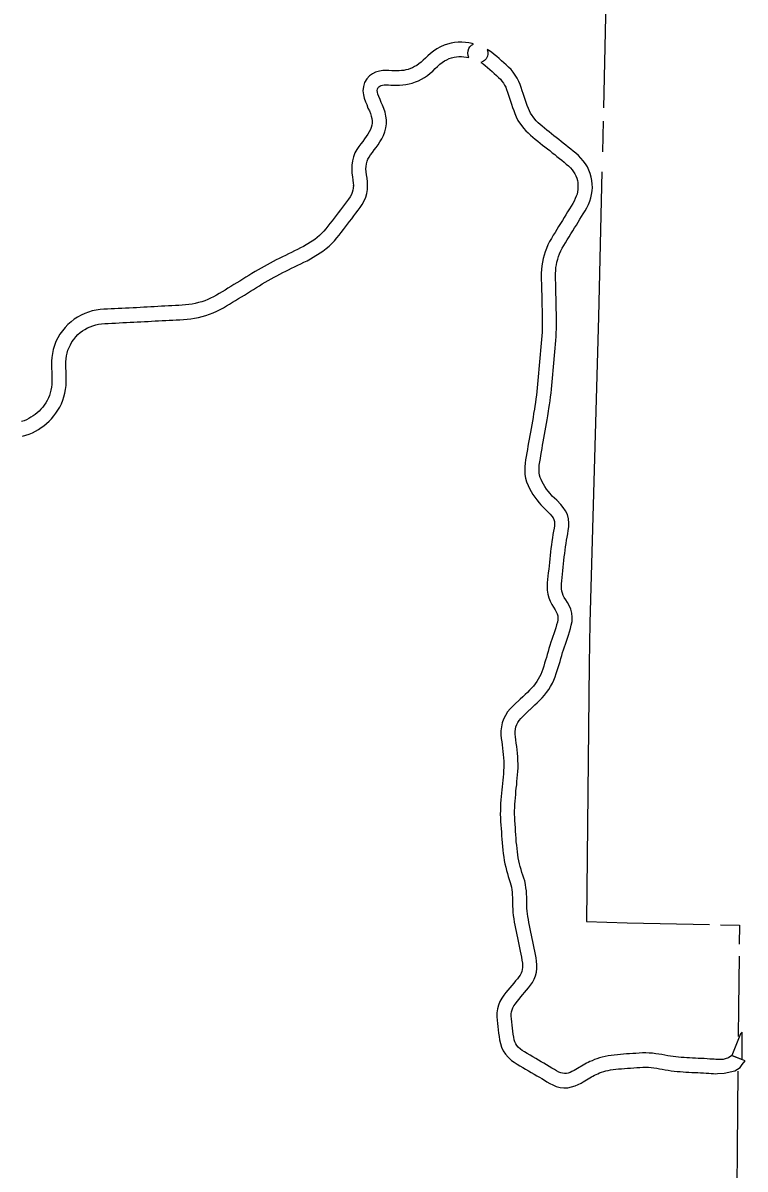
# Model space of a CAD drawing. Extents: x 77230 to 630905, y 790554 to 1662844.
# Drawn here: x 427168 to 439792, y 1390357 to 1410397 of the extents above; entities that cross this region are included whole.
import ezdxf

# ---------------------------------------------------------------- set-up
doc = ezdxf.new("R2010")
doc.units = 0
doc.layers.add('Level 10', color=7, linetype='Continuous')
doc.layers.add('Level 43', color=7, linetype='Continuous')

msp = doc.modelspace()

# ---------------------------------------------------------------- linework, layer by layer
at = {"layer": 'Level 10'}
for p, q in [((432945, 1407551), (432945, 1407552)), ((439743, 1392187), (439792, 1392252))]:
    msp.add_line(p, q, dxfattribs=at)
for points in [[(435042, 1410028), (435021, 1410034), (434963, 1410046), (434903, 1410054), (434842, 1410059), (434779, 1410059), (434715, 1410053), (434652, 1410042), (434591, 1410026), (434529, 1410006), (434465, 1409978), (434404, 1409944), (434346, 1409905), (434293, 1409862), (434246, 1409819), (434204, 1409779), (434165, 1409743), (434128, 1409710), (434090, 1409681), (434053, 1409655), (434016, 1409632), (433979, 1409613), (433941, 1409597), (433902, 1409584), (433863, 1409574), (433824, 1409567), (433784, 1409562), (433743, 1409559), (433701, 1409558), (433658, 1409559), (433615, 1409561), (433567, 1409564), (433516, 1409565), (433461, 1409563), (433400, 1409555), (433334, 1409537), (433278, 1409505), (433226, 1409472), (433177, 1409417), (433140, 1409355), (433119, 1409284), (433112, 1409210), (433120, 1409140), (433136, 1409079), (433157, 1409018), (433178, 1408968), (433199, 1408909), (433224, 1408857), (433242, 1408811), (433257, 1408767), (433266, 1408725), (433271, 1408684), (433271, 1408645), (433266, 1408607), (433257, 1408568), (433243, 1408531), (433223, 1408492), (433199, 1408452), (433171, 1408410), (433141, 1408369), (433109, 1408326), (433076, 1408282), (433042, 1408235), (433006, 1408183), (432973, 1408123), (432946, 1408057), (432927, 1407985), (432916, 1407907), (432915, 1407837), (432920, 1407769), (432928, 1407705), (432936, 1407648), (432942, 1407597), (432944, 1407561)], [(433194, 1407570), (433192, 1407619), (433184, 1407681), (433175, 1407739), (433169, 1407793), (433165, 1407843), (433166, 1407888), (433172, 1407935), (433183, 1407977), (433199, 1408015), (433219, 1408052), (433246, 1408091), (433277, 1408132), (433309, 1408176), (433343, 1408221), (433377, 1408268), (433410, 1408318), (433442, 1408371), (433472, 1408430), (433496, 1408494), (433512, 1408560), (433521, 1408630), (433521, 1408700), (433513, 1408768), (433498, 1408834), (433477, 1408898), (433453, 1408956), (433431, 1409003), (433411, 1409060), (433390, 1409108), (433375, 1409152), (433366, 1409186), (433363, 1409213), (433365, 1409236), (433371, 1409253), (433380, 1409269), (433390, 1409280), (433407, 1409291), (433430, 1409304), (433451, 1409310), (433480, 1409314), (433516, 1409315), (433557, 1409314), (433602, 1409311), (433651, 1409309), (433702, 1409308), (433753, 1409309), (433807, 1409313), (433862, 1409319), (433918, 1409330), (433974, 1409345), (434029, 1409364), (434084, 1409387), (434138, 1409414), (434189, 1409445), (434238, 1409480), (434286, 1409517), (434332, 1409556), (434376, 1409597), (434417, 1409637), (434457, 1409673), (434495, 1409704), (434535, 1409731), (434576, 1409754), (434617, 1409772), (434661, 1409786), (434705, 1409797), (434748, 1409805), (434790, 1409809), (434833, 1409809), (434876, 1409806), (434920, 1409800), (434965, 1409790), (434950, 1409828), (434944, 1409867), (434949, 1409911), (434963, 1409949), (434983, 1409981), (435011, 1410009), (435042, 1410028)], [(436003, 1408899), (435983, 1408953), (435964, 1409004), (435946, 1409056), (435928, 1409108), (435911, 1409160), (435894, 1409212), (435877, 1409265), (435858, 1409319), (435835, 1409375), (435807, 1409432), (435774, 1409484), (435739, 1409533), (435700, 1409580), (435658, 1409623), (435616, 1409662), (435575, 1409699), (435535, 1409735), (435493, 1409772), (435450, 1409809), (435405, 1409846), (435357, 1409884), (435314, 1409912), (435283, 1409933), (435294, 1409894), (435295, 1409853), (435287, 1409816), (435263, 1409770), (435237, 1409740), (435203, 1409717), (435174, 1409705)], [(435174, 1409705), (435211, 1409681), (435249, 1409651), (435288, 1409618), (435329, 1409583), (435369, 1409548), (435408, 1409513), (435447, 1409478), (435483, 1409445), (435514, 1409413), (435541, 1409380), (435567, 1409345), (435588, 1409310), (435607, 1409272), (435624, 1409230), (435641, 1409184), (435657, 1409134), (435674, 1409083), (435691, 1409030), (435710, 1408975), (435729, 1408920), (435749, 1408866), (435769, 1408811)], [(435769, 1408811), (435793, 1408755), (435822, 1408693), (435921, 1408555), (435961, 1408510), (436000, 1408473), (436041, 1408433), (436084, 1408398), (436125, 1408364), (436167, 1408329), (436209, 1408296), (436251, 1408262), (436294, 1408229), (436336, 1408195), (436376, 1408164), (436420, 1408125), (436466, 1408094), (436504, 1408063), (436546, 1408029), (436587, 1407997), (436628, 1407962), (436667, 1407929), (436703, 1407896), (436738, 1407861), (436769, 1407828), (436794, 1407794), (436816, 1407759), (436833, 1407722), (436848, 1407683), (436860, 1407644), (436867, 1407604), (436871, 1407565), (436871, 1407524), (436869, 1407483), (436863, 1407444), (436854, 1407405), (436841, 1407365), (436824, 1407324), (436803, 1407281), (436779, 1407238), (436751, 1407192), (436721, 1407144), (436690, 1407094), (436660, 1407044), (436629, 1406994), (436598, 1406944), (436565, 1406892), (436533, 1406839), (436501, 1406787), (436470, 1406735), (436438, 1406683), (436407, 1406630), (436375, 1406574), (436345, 1406515), (436318, 1406455), (436296, 1406394), (436277, 1406334), (436261, 1406275), (436248, 1406213), (436238, 1406151), (436231, 1406087), (436228, 1406024), (436228, 1405961), (436229, 1405899), (436231, 1405838), (436233, 1405776), (436234, 1405713), (436236, 1405648), (436237, 1405582), (436239, 1405515), (436241, 1405448), (436242, 1405381), (436244, 1405313), (436246, 1405247), (436247, 1405182), (436247, 1405119), (436245, 1405056), (436242, 1404992), (436238, 1404928), (436233, 1404863), (436228, 1404798), (436223, 1404732), (436218, 1404667), (436212, 1404602), (436201, 1404471), (436195, 1404406), (436189, 1404340), (436183, 1404275), (436176, 1404210), (436170, 1404144), (436165, 1404079), (436159, 1404015), (436152, 1403951), (436145, 1403888), (436136, 1403824), (436127, 1403760), (436116, 1403695), (436108, 1403642)], [(436356, 1403611), (436363, 1403657), (436374, 1403722), (436384, 1403789), (436393, 1403857), (436401, 1403924), (436408, 1403991), (436414, 1404057), (436419, 1404122), (436425, 1404186), (436432, 1404252), (436438, 1404317), (436444, 1404383), (436450, 1404449), (436461, 1404580), (436467, 1404646), (436472, 1404712), (436477, 1404778), (436483, 1404844), (436488, 1404911), (436492, 1404978), (436495, 1405046), (436497, 1405116), (436497, 1405184), (436496, 1405253), (436494, 1405320), (436492, 1405387), (436491, 1405454), (436489, 1405521), (436487, 1405588), (436486, 1405654), (436484, 1405719), (436483, 1405782), (436481, 1405845), (436479, 1405906), (436478, 1405963), (436478, 1406016), (436481, 1406068), (436486, 1406118), (436494, 1406167), (436504, 1406216), (436517, 1406265), (436533, 1406313), (436550, 1406361), (436571, 1406409), (436595, 1406456), (436622, 1406504), (436652, 1406554), (436684, 1406605), (436715, 1406658), (436747, 1406709), (436778, 1406760), (436810, 1406811), (436842, 1406863), (436873, 1406914), (436903, 1406964), (436933, 1407012), (436964, 1407061), (436995, 1407112), (437025, 1407166), (437052, 1407222), (437076, 1407279), (437095, 1407337), (437109, 1407397), (437118, 1407458), (437122, 1407518), (437121, 1407579), (437115, 1407640), (437103, 1407702), (437085, 1407762), (437063, 1407820), (437035, 1407878), (437001, 1407935), (436961, 1407987), (436919, 1408034), (436877, 1408076), (436832, 1408118), (436789, 1408154), (436746, 1408190), (436702, 1408225), (436661, 1408258), (436614, 1408295), (436574, 1408323), (436536, 1408356), (436491, 1408392), (436449, 1408425), (436407, 1408458), (436365, 1408491), (436324, 1408524), (436283, 1408557), (436243, 1408590), (436208, 1408620), (436174, 1408652), (436142, 1408684), (436116, 1408712), (436038, 1408820), (436021, 1408857), (436003, 1408899)], [(432944, 1407561), (432943, 1407510), (432937, 1407471), (432926, 1407432), (432910, 1407394), (432889, 1407357), (432861, 1407316), (432827, 1407271), (432791, 1407223), (432754, 1407174), (432717, 1407126), (432680, 1407077), (432644, 1407029), (432608, 1406982), (432572, 1406935), (432536, 1406888), (432500, 1406842), (432464, 1406797), (432428, 1406756), (432390, 1406716), (432351, 1406678), (432309, 1406642), (432269, 1406610), (432070, 1406487), (432022, 1406462), (431969, 1406436), (431916, 1406409), (431862, 1406383), (431809, 1406357), (431756, 1406332), (431703, 1406306), (431650, 1406280), (431597, 1406253), (431544, 1406226), (431491, 1406198), (431438, 1406169), (431385, 1406140), (431332, 1406109), (431280, 1406079), (431226, 1406048), (431172, 1406016), (431118, 1405983), (431065, 1405950), (431012, 1405917), (430961, 1405884), (430909, 1405852), (430857, 1405821), (430805, 1405789), (430753, 1405757), (430702, 1405726), (430651, 1405695), (430601, 1405665), (430551, 1405636), (430501, 1405609), (430450, 1405584), (430398, 1405560), (430346, 1405539), (430293, 1405522), (430238, 1405506), (430182, 1405493), (430127, 1405482), (430070, 1405473), (430012, 1405466), (429954, 1405461), (429895, 1405457), (429835, 1405454), (429774, 1405451), (429713, 1405448), (429651, 1405445), (429589, 1405442), (429527, 1405439), (429465, 1405435), (429404, 1405432), (429342, 1405429), (429280, 1405425), (429218, 1405422), (429156, 1405418), (429093, 1405416), (429028, 1405412), (428964, 1405409), (428899, 1405405), (428835, 1405402), (428771, 1405398), (428709, 1405395), (428647, 1405392), (428584, 1405389), (428517, 1405384), (428448, 1405374), (428380, 1405360), (428313, 1405340), (428248, 1405316), (428184, 1405287), (428123, 1405254), (428064, 1405216), (428009, 1405173), (427955, 1405125), (427905, 1405071), (427858, 1405014), (427815, 1404953), (427778, 1404889)], [(427999, 1404771), (428026, 1404818), (428058, 1404863), (428093, 1404906), (428130, 1404946), (428169, 1404981), (428209, 1405011), (428251, 1405039), (428296, 1405064), (428343, 1405085), (428391, 1405103), (428441, 1405117), (428491, 1405128), (428543, 1405135), (428599, 1405139), (428659, 1405142), (428722, 1405145), (428785, 1405149), (428849, 1405152), (428913, 1405156), (428977, 1405159), (429041, 1405163), (429105, 1405166), (429168, 1405169), (429231, 1405172), (429294, 1405175), (429356, 1405179), (429417, 1405182), (429479, 1405186), (429540, 1405189), (429602, 1405192), (429664, 1405195), (429725, 1405198), (429786, 1405201), (429848, 1405204), (429910, 1405208), (429973, 1405212), (430038, 1405218), (430103, 1405225), (430169, 1405235), (430236, 1405248), (430301, 1405264), (430367, 1405283), (430432, 1405305), (430496, 1405330), (430557, 1405357), (430616, 1405387), (430673, 1405418), (430728, 1405450), (430781, 1405481), (430832, 1405513), (430883, 1405544), (430935, 1405576), (430987, 1405607), (431039, 1405639), (431092, 1405672), (431145, 1405705), (431198, 1405738), (431249, 1405770), (431301, 1405801), (431353, 1405832), (431405, 1405863), (431457, 1405893), (431508, 1405922), (431559, 1405950), (431609, 1405977), (431660, 1406004), (431711, 1406031), (431762, 1406056), (431813, 1406082), (431865, 1406107), (431918, 1406133), (431971, 1406159), (432025, 1406185), (432080, 1406211), (432136, 1406239), (432194, 1406270), (432413, 1406406), (432469, 1406450), (432519, 1406493), (432567, 1406539), (432613, 1406587), (432656, 1406637), (432696, 1406687), (432734, 1406735), (432770, 1406783), (432807, 1406831), (432843, 1406878), (432879, 1406926), (432916, 1406974), (432953, 1407023), (432990, 1407072), (433027, 1407121), (433064, 1407170), (433101, 1407224), (433135, 1407285), (433162, 1407349), (433182, 1407416), (433192, 1407485), (433194, 1407570)], [(427778, 1404889), (427746, 1404824), (427719, 1404756), (427698, 1404688), (427683, 1404618), (427674, 1404549), (427670, 1404482), (427669, 1404418), (427670, 1404356), (427672, 1404296), (427674, 1404238), (427676, 1404182), (427676, 1404129), (427672, 1404077), (427667, 1404026), (427658, 1403978), (427646, 1403931), (427631, 1403885), (427613, 1403841), (427591, 1403797), (427567, 1403755), (427542, 1403716), (427514, 1403681), (427483, 1403644), (427452, 1403611), (427419, 1403581), (427384, 1403553), (427347, 1403526), (427308, 1403501), (427269, 1403478), (427230, 1403458), (427189, 1403441), (427145, 1403426)], [(427161, 1403170), (427220, 1403187), (427278, 1403207), (427335, 1403231), (427389, 1403258), (427440, 1403288), (427488, 1403320), (427535, 1403354), (427582, 1403391), (427627, 1403432), (427670, 1403477), (427709, 1403524), (427746, 1403571), (427781, 1403625), (427812, 1403680), (427840, 1403737), (427865, 1403798), (427886, 1403860), (427903, 1403925), (427914, 1403990), (427922, 1404055), (427926, 1404120), (427926, 1404185), (427924, 1404246), (427922, 1404305), (427920, 1404363), (427919, 1404419), (427919, 1404473), (427923, 1404524), (427930, 1404575), (427940, 1404624), (427956, 1404674), (427975, 1404723), (427999, 1404771)], [(436108, 1403642), (436096, 1403565), (436085, 1403500), (436073, 1403435), (436062, 1403370), (436051, 1403306), (436040, 1403244), (436029, 1403181), (436018, 1403120), (436007, 1403058), (435996, 1402997), (435986, 1402936), (435976, 1402877), (435966, 1402818), (435956, 1402760), (435948, 1402700), (435940, 1402634), (435940, 1402567), (435944, 1402502), (435955, 1402435), (435973, 1402370), (435998, 1402310), (436023, 1402257), (436053, 1402203), (436084, 1402154), (436116, 1402104), (436151, 1402057), (436190, 1402008), (436223, 1401970), (436379, 1401815), (436385, 1401809), (436413, 1401774), (436435, 1401742), (436450, 1401712), (436458, 1401680), (436462, 1401645), (436461, 1401606), (436454, 1401560), (436445, 1401508), (436434, 1401452), (436424, 1401393), (436414, 1401332), (436406, 1401271), (436398, 1401210), (436390, 1401148), (436384, 1401086), (436377, 1401025), (436371, 1400963), (436365, 1400903), (436359, 1400844), (436352, 1400784), (436345, 1400725), (436339, 1400665), (436334, 1400605), (436332, 1400543), (436334, 1400477), (436344, 1400410), (436361, 1400346), (436385, 1400285), (436415, 1400228), (436445, 1400179), (436471, 1400137), (436492, 1400099), (436507, 1400065), (436516, 1400031), (436520, 1399997), (436518, 1399962), (436510, 1399921), (436498, 1399873), (436482, 1399823), (436466, 1399770), (436449, 1399717), (436432, 1399666), (436414, 1399614), (436398, 1399569), (436378, 1399514), (436362, 1399457), (436348, 1399406), (436333, 1399355), (436318, 1399303), (436302, 1399252), (436286, 1399201), (436271, 1399150), (436254, 1399099), (436239, 1399051), (436221, 1399007), (436200, 1398962), (436177, 1398920), (436152, 1398879), (436123, 1398840), (436093, 1398802), (436059, 1398765), (436024, 1398728), (435986, 1398692), (435946, 1398654), (435904, 1398615), (435861, 1398575), (435843, 1398558)], [(436023, 1398384), (436033, 1398393), (436075, 1398432), (436116, 1398471), (436158, 1398510), (436201, 1398552), (436243, 1398595), (436283, 1398640), (436322, 1398689), (436359, 1398740), (436393, 1398794), (436423, 1398850), (436450, 1398906), (436473, 1398965), (436492, 1399022), (436509, 1399075), (436525, 1399127), (436541, 1399179), (436557, 1399232), (436573, 1399284), (436588, 1399337), (436603, 1399390), (436616, 1399437), (436634, 1399485), (436650, 1399533), (436668, 1399585), (436687, 1399640), (436704, 1399694), (436721, 1399749), (436738, 1399806), (436754, 1399865), (436767, 1399932), (436771, 1400005), (436762, 1400078), (436744, 1400148), (436717, 1400210), (436686, 1400265), (436657, 1400311), (436632, 1400351), (436613, 1400388), (436599, 1400424), (436589, 1400462), (436584, 1400500), (436582, 1400542), (436584, 1400590), (436588, 1400643), (436594, 1400698), (436600, 1400757), (436607, 1400817), (436614, 1400878), (436620, 1400938), (436626, 1400999), (436632, 1401060), (436639, 1401120), (436646, 1401179), (436653, 1401238), (436662, 1401295), (436670, 1401352), (436680, 1401407), (436691, 1401463), (436701, 1401521), (436710, 1401584), (436713, 1401653), (436705, 1401726), (436685, 1401800), (436653, 1401867), (436613, 1401925), (436571, 1401975), (436499, 1402051), (436422, 1402123), (436382, 1402168), (436350, 1402209), (436322, 1402247), (436294, 1402290), (436268, 1402330), (436246, 1402371), (436226, 1402411), (436210, 1402451), (436199, 1402489), (436193, 1402530), (436190, 1402575), (436190, 1402619), (436195, 1402667), (436203, 1402721), (436213, 1402778), (436222, 1402836), (436232, 1402895), (436242, 1402954), (436253, 1403013), (436264, 1403075), (436275, 1403137), (436287, 1403200), (436298, 1403264), (436309, 1403328), (436320, 1403393), (436331, 1403458), (436342, 1403524), (436356, 1403611)], [(435843, 1398558), (435774, 1398491), (435730, 1398448), (435685, 1398402), (435641, 1398349), (435602, 1398290), (435570, 1398226), (435546, 1398158), (435531, 1398087), (435525, 1398019), (435525, 1397951), (435530, 1397887), (435537, 1397828), (435545, 1397772), (435552, 1397716), (435559, 1397660), (435565, 1397603), (435570, 1397547), (435573, 1397491), (435574, 1397435), (435573, 1397381), (435570, 1397325), (435566, 1397269), (435561, 1397212), (435555, 1397156), (435550, 1397099), (435544, 1397043), (435538, 1396986), (435533, 1396929), (435528, 1396870), (435523, 1396810), (435519, 1396749), (435516, 1396688), (435514, 1396626), (435513, 1396562), (435515, 1396497), (435518, 1396432), (435524, 1396370), (435527, 1396310), (435531, 1396247), (435536, 1396186), (435539, 1396124), (435544, 1396060), (435550, 1395997), (435557, 1395935), (435564, 1395875), (435572, 1395813), (435582, 1395752), (435594, 1395692), (435608, 1395635), (435622, 1395580), (435637, 1395525), (435653, 1395472), (435669, 1395420), (435685, 1395369), (435697, 1395329), (435707, 1395286), (435714, 1395242), (435720, 1395197), (435723, 1395150), (435726, 1395104), (435726, 1395058), (435727, 1395008), (435728, 1394956), (435730, 1394903), (435733, 1394848), (435739, 1394791), (435747, 1394734), (435758, 1394676), (435769, 1394621), (435780, 1394565), (435791, 1394510), (435802, 1394454), (435813, 1394398), (435824, 1394341), (435835, 1394283), (435847, 1394225), (435860, 1394168), (435872, 1394114), (435882, 1394061), (435892, 1394007), (435900, 1393959), (435903, 1393918), (435902, 1393881), (435897, 1393846), (435889, 1393812), (435876, 1393780), (435860, 1393750), (435838, 1393719), (435811, 1393684), (435780, 1393647), (435747, 1393608), (435713, 1393568), (435679, 1393526), (435646, 1393485), (435612, 1393442), (435577, 1393397), (435541, 1393346), (435507, 1393287), (435481, 1393223)], [(435718, 1393142), (435733, 1393177), (435752, 1393212), (435778, 1393248), (435808, 1393288), (435841, 1393328), (435873, 1393369), (435906, 1393409), (435938, 1393447), (435971, 1393485), (436005, 1393526), (436039, 1393570), (436074, 1393619), (436104, 1393675), (436127, 1393736), (436143, 1393797), (436152, 1393861), (436153, 1393926), (436148, 1393990), (436138, 1394050), (436128, 1394106), (436117, 1394164), (436104, 1394222), (436092, 1394279), (436080, 1394334), (436069, 1394389), (436058, 1394445), (436048, 1394501), (436036, 1394558), (436025, 1394614), (436014, 1394670), (436003, 1394723), (435994, 1394773), (435987, 1394821), (435983, 1394869), (435979, 1394916), (435977, 1394963), (435977, 1395011), (435976, 1395060), (435976, 1395113), (435973, 1395167), (435969, 1395221), (435962, 1395276), (435953, 1395334), (435939, 1395394), (435924, 1395444), (435907, 1395495), (435892, 1395544), (435877, 1395594), (435863, 1395645), (435850, 1395695), (435838, 1395746), (435828, 1395797), (435819, 1395850), (435812, 1395905), (435805, 1395963), (435799, 1396022), (435793, 1396081), (435789, 1396140), (435786, 1396202), (435781, 1396265), (435777, 1396325), (435773, 1396388), (435767, 1396450), (435765, 1396506), (435763, 1396563), (435764, 1396620), (435766, 1396677), (435769, 1396735), (435773, 1396792), (435777, 1396849), (435782, 1396906), (435787, 1396962), (435793, 1397018), (435799, 1397075), (435804, 1397132), (435809, 1397189), (435815, 1397248), (435819, 1397309), (435823, 1397372), (435824, 1397436), (435822, 1397500), (435819, 1397564), (435814, 1397627), (435807, 1397688), (435800, 1397747), (435793, 1397805), (435785, 1397861), (435778, 1397913), (435775, 1397960), (435775, 1398007), (435779, 1398051), (435787, 1398090), (435801, 1398128), (435819, 1398165), (435842, 1398200), (435871, 1398234), (435907, 1398271), (435948, 1398312), (436023, 1398384)], [(435481, 1393223), (435462, 1393156), (435453, 1393087), (435453, 1393020), (435458, 1392959), (435464, 1392902), (435470, 1392847), (435477, 1392790), (435484, 1392732), (435492, 1392676), (435501, 1392618), (435514, 1392554), (435535, 1392488), (435564, 1392424), (435603, 1392364), (435650, 1392311), (435709, 1392258), (435754, 1392225), (435806, 1392192), (435857, 1392162), (435907, 1392133), (435955, 1392104), (436005, 1392074), (436054, 1392045), (436103, 1392017), (436150, 1391990), (436197, 1391963), (436241, 1391938), (436283, 1391912), (436328, 1391884), (436376, 1391855), (436430, 1391827), (436491, 1391803), (436557, 1391786), (436625, 1391778), (436693, 1391780), (436759, 1391792), (436820, 1391810), (436876, 1391835), (436924, 1391861), (436962, 1391883), (437109, 1391971), (437130, 1391981), (437159, 1391996), (437188, 1392010), (437217, 1392024), (437249, 1392037), (437284, 1392050), (437321, 1392062), (437359, 1392073), (437399, 1392082), (437441, 1392091), (437484, 1392097), (437530, 1392103), (437580, 1392107), (437632, 1392111), (437685, 1392115), (437738, 1392119), (437791, 1392123), (437846, 1392127), (437901, 1392131), (437954, 1392135), (438005, 1392137), (438054, 1392137), (438102, 1392136), (438149, 1392132), (438198, 1392126), (438248, 1392119), (438297, 1392111), (438345, 1392103), (438396, 1392093), (438449, 1392084), (438500, 1392077), (438553, 1392070), (438605, 1392065), (438656, 1392061), (438707, 1392057), (438758, 1392053), (438810, 1392050), (438861, 1392048), (438912, 1392046), (438963, 1392043), (439013, 1392041), (439063, 1392038), (439110, 1392036), (439156, 1392032), (439200, 1392029), (439238, 1392027), (439279, 1392024), (439308, 1392026), (439426, 1392032), (439610, 1392077), (439705, 1392135), (439743, 1392187)], [(439792, 1392252), (439562, 1392341), (439500, 1392301), (439444, 1392282), (439408, 1392274), (439335, 1392270), (439280, 1392275), (439254, 1392276), (439215, 1392279), (439173, 1392281), (439127, 1392285), (439077, 1392288), (439026, 1392291), (438974, 1392293), (438923, 1392295), (438873, 1392297), (438823, 1392300), (438774, 1392303), (438725, 1392306), (438676, 1392310), (438628, 1392314), (438582, 1392318), (438535, 1392325), (438486, 1392332), (438440, 1392339), (438391, 1392349), (438338, 1392358), (438284, 1392366), (438231, 1392374), (438175, 1392381), (438116, 1392385), (438057, 1392387), (437998, 1392387), (437940, 1392384), (437883, 1392380), (437828, 1392376), (437774, 1392372), (437720, 1392369), (437665, 1392365), (437612, 1392360), (437559, 1392356), (437505, 1392351), (437451, 1392345), (437398, 1392337), (437346, 1392327), (437295, 1392315), (437247, 1392301), (437201, 1392286), (437157, 1392270), (437116, 1392252), (437079, 1392235), (437047, 1392219), (437022, 1392206), (436992, 1392193), (436835, 1392098), (436802, 1392079), (436766, 1392060), (436733, 1392045), (436702, 1392035), (436668, 1392030), (436635, 1392029), (436602, 1392032), (436569, 1392041), (436535, 1392054), (436498, 1392074), (436458, 1392097), (436415, 1392124), (436369, 1392153), (436321, 1392180), (436276, 1392206), (436228, 1392234), (436180, 1392261), (436132, 1392289), (436084, 1392318), (436034, 1392348), (435984, 1392377), (435937, 1392405), (435894, 1392432), (435867, 1392453), (435828, 1392487), (435803, 1392515), (435784, 1392545), (435768, 1392579), (435756, 1392617), (435747, 1392661), (435739, 1392713), (435732, 1392767), (435725, 1392820), (435718, 1392875), (435712, 1392930), (435707, 1392982), (435703, 1393029), (435703, 1393069), (435708, 1393106), (435718, 1393142)], [(439743, 1392749), (439713, 1392722), (439562, 1392341), (439743, 1392270)], [(439743, 1392270), (439743, 1392749)]]:
    msp.add_lwpolyline(points, dxfattribs=at)
at = {"layer": 'Level 43'}
for points in [[(437401, 1414518), (437352, 1410509), (437315, 1408910)], [(437310, 1408676), (437297, 1408140)], [(437289, 1407794), (437231, 1405257), (437080, 1399908), (437064, 1399184), (437019, 1394683)], [(437019, 1394683), (437729, 1394661), (439172, 1394633)], [(439360, 1394629), (439695, 1394623)], [(439695, 1394623), (439690, 1394287)], [(439687, 1394082), (439675, 1393176), (439671, 1392672)], [(439666, 1392069), (439638, 1388663), (439638, 1388649), (439507, 1383392), (439457, 1378512)]]:
    msp.add_lwpolyline(points, dxfattribs=at)

doc.saveas('drawing.dxf')
